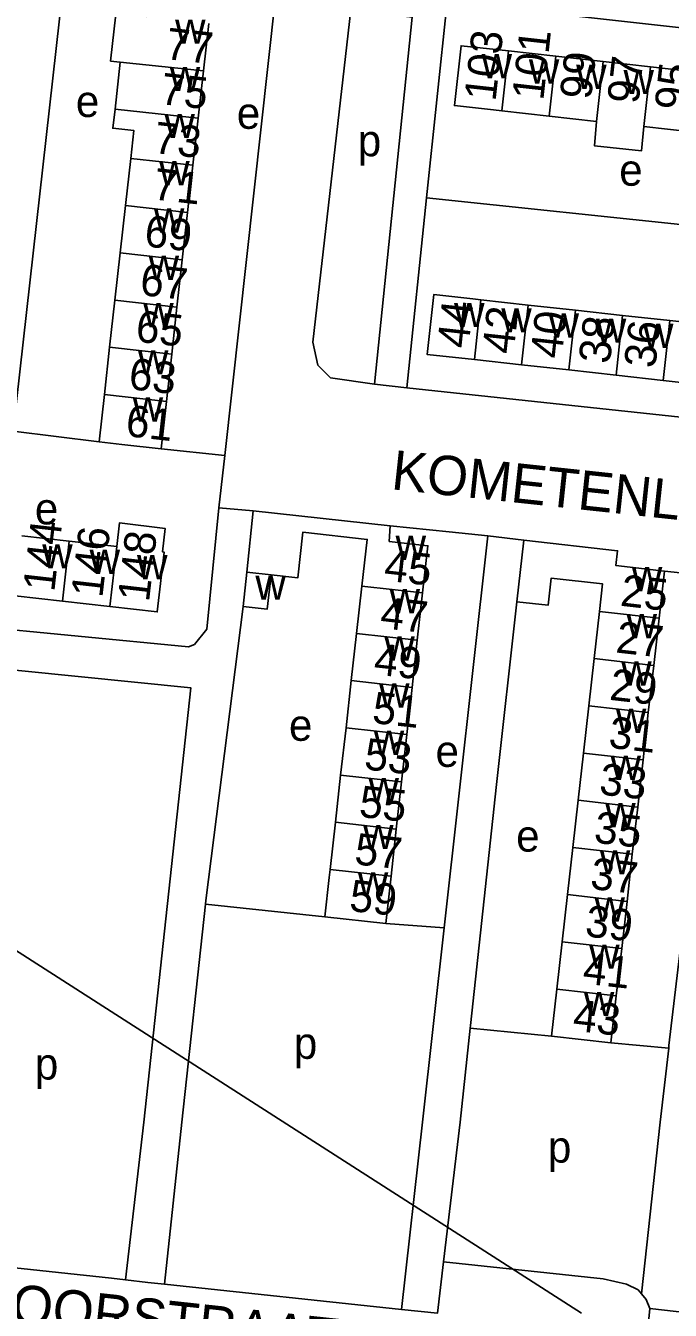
# Model space of a CAD drawing. Extents: x 161936 to 163647, y 386450 to 388633.
# Drawn here: x 162379.9 to 162461.7, y 387076.1 to 387239.1 of the extents above; entities that cross this region are included whole.
import ezdxf

# ---------------------------------------------------------------- set-up
doc = ezdxf.new("R2010")
doc.units = 0
for name, color, linetype in [('BLT_Basislijn', 7, 'Continuous'), ('BLT_Bebouwing', 7, 'Continuous'), ('BLT_Centroide', 7, 'Continuous'), ('BLT_Hoogspanningsmast_en_leidingen', 7, 'Continuous'), ('BLT_Huisnummer', 7, 'Continuous'), ('BLT_Huisnummer_ tussenligend', 7, 'Continuous'), ('BLT_Onderverdeling_panden', 7, 'Continuous'), ('BLT_Straatnaam', 7, 'Continuous')]:
    doc.layers.add(name, color=color, linetype=linetype)

msp = doc.modelspace()

# ---------------------------------------------------------------- linework, layer by layer
at = {"layer": 'BLT_Basislijn'}
for p, q in [((162411.83, 387244.83), (162405.19, 387184.62)), ((162430.78, 387217.28), (162433.4, 387242.16)), ((162468.8, 387238.22), (162433.4, 387242.16)), ((162430.78, 387217.28), (162428.29, 387193.19)), ((162430.78, 387217.28), (162499.03, 387210.14)), ((162424.2, 387193.66), (162428.29, 387193.19)), ((162493.64, 387186.18), (162428.29, 387193.19)), ((162389.24, 387186.34), (162378.35, 387187.68)), ((162397.1, 387185.46), (162405.19, 387184.62)), ((162405.19, 387184.62), (162404.42, 387177.96)), ((162408.8, 387177.59), (162404.42, 387177.96)), ((162433.02, 387124.66), (162438.57, 387174.42)), ((162468.6, 387169.09), (162460.97, 387169.94)), ((162417.87, 387126.07), (162402.72, 387127.67)), ((162433.02, 387124.66), (162425.61, 387125.23)), ((162446.63, 387110.91), (162436.34, 387111.95)), ((162461.52, 387109.4), (162454.19, 387110.06)), ((162397.52, 387079.47), (162427.61, 387076.25)), ((162458.53, 387070.29), (162459.14, 387076.37)), ((162534.16, 387067.72), (162459.14, 387076.37))]:
    msp.add_line(p, q, dxfattribs=at)
for points in [[(162378.35, 387187.68), (162385.06, 387247.56)], [(162421.17, 387241.15), (162416.37, 387198.97), (162417, 387196.07), (162418.61, 387194.47), (162424.2, 387193.66)], [(162421.17, 387241.15), (162428.95, 387240.23), (162424.2, 387193.66)], [(162343.26, 387167.7), (162343.51, 387166.76), (162344.52, 387165.75), (162400.57, 387160.33), (162401.34, 387160.61), (162402.9, 387162.57), (162404.42, 387177.96)], [(162426.17, 387175.66), (162433.65, 387174.91), (162438.57, 387174.42)], [(162443.12, 387173.86), (162438.57, 387174.42)], [(162468.6, 387169.09), (162461.55, 387109.73), (162461.52, 387109.4)], [(162407.52, 387165.46), (162402.77, 387128.16), (162402.72, 387127.67)], [(162442.25, 387166.05), (162439.66, 387142.85), (162436.37, 387112.28), (162436.34, 387111.95)], [(162392.61, 387080.02), (162394.91, 387100), (162400.87, 387155.13), (162343.64, 387160.86), (162342.41, 387159.96)], [(162402.72, 387127.67), (162399.73, 387100), (162397.52, 387079.47)], [(162433.02, 387124.66), (162430.29, 387100), (162427.61, 387076.25)], [(162436.34, 387111.95), (162435.04, 387100), (162432.94, 387082.3)], [(162458.06, 387078.23), (162460.42, 387100), (162461.52, 387109.4)], [(162336.6, 387086), (162390.8, 387080.24), (162392.61, 387080.02)], [(162427.61, 387076.25), (162432.17, 387075.76), (162432.94, 387082.3)], [(162458.06, 387078.23), (162457.63, 387078.76), (162456.17, 387079.47), (162453.22, 387080.13), (162432.94, 387082.3)], [(162392.61, 387080.02), (162395.42, 387079.69), (162397.52, 387079.47)], [(162459.14, 387076.37), (162458.66, 387077.51), (162458.06, 387078.23)]]:
    msp.add_lwpolyline(points, dxfattribs=at)
at = {"layer": 'BLT_Bebouwing'}
for p, q in [((162402.48, 387233.41), (162403.15, 387239.4)), ((162447.19, 387235.26), (162441.19, 387235.93)), ((162391.92, 387234.5), (162391.26, 387228.54)), ((162453.2, 387234.58), (162447.19, 387235.26)), ((162459.21, 387233.91), (162453.2, 387234.58)), ((162465.21, 387233.24), (162459.21, 387233.91)), ((162401.81, 387227.42), (162402.48, 387233.41)), ((162401.13, 387221.42), (162401.81, 387227.42)), ((162440.34, 387228.34), (162446.35, 387227.67)), ((162446.35, 387227.67), (162452.35, 387227)), ((162458.36, 387226.33), (162464.36, 387225.65)), ((162393.26, 387222.3), (162392.59, 387216.31)), ((162400.46, 387215.43), (162401.13, 387221.42)), ((162392.59, 387216.31), (162391.92, 387210.32)), ((162399.79, 387209.43), (162400.46, 387215.43)), ((162391.92, 387210.32), (162391.25, 387204.32)), ((162399.12, 387203.44), (162399.79, 387209.43)), ((162391.25, 387204.32), (162390.58, 387198.33)), ((162398.45, 387197.45), (162399.12, 387203.44)), ((162437.69, 387204.35), (162443.69, 387203.69)), ((162443.69, 387203.69), (162449.68, 387203.04)), ((162449.68, 387203.04), (162455.67, 387202.38)), ((162455.67, 387202.38), (162461.67, 387201.72)), ((162461.67, 387201.72), (162467.66, 387201.06)), ((162390.58, 387198.33), (162389.91, 387192.33)), ((162397.78, 387191.45), (162398.45, 387197.45)), ((162442.85, 387196.11), (162436.86, 387196.77)), ((162448.85, 387195.45), (162442.85, 387196.11)), ((162454.84, 387194.79), (162448.85, 387195.45)), ((162460.83, 387194.13), (162454.84, 387194.79)), ((162466.83, 387193.47), (162460.83, 387194.13)), ((162389.91, 387192.33), (162389.24, 387186.34)), ((162397.1, 387185.46), (162397.78, 387191.45)), ((162408.8, 387177.59), (162407.98, 387169.78)), ((162426.17, 387175.66), (162408.8, 387177.59)), ((162385.45, 387173.73), (162379.44, 387174.42)), ((162391.47, 387173.04), (162385.45, 387173.73)), ((162443.12, 387173.86), (162442.25, 387166.05)), ((162407.98, 387169.78), (162407.52, 387165.46)), ((162460.29, 387163.96), (162460.97, 387169.94)), ((162421.92, 387162.03), (162422.59, 387168.02)), ((162429.62, 387161.17), (162430.29, 387167.17)), ((162378.57, 387166.81), (162384.58, 387166.12)), ((162384.58, 387166.12), (162390.6, 387165.43)), ((162452.73, 387164.81), (162452.05, 387158.83)), ((162459.61, 387157.97), (162460.29, 387163.96)), ((162421.24, 387156.04), (162421.92, 387162.03)), ((162428.95, 387155.18), (162429.62, 387161.17)), ((162452.05, 387158.83), (162451.37, 387152.84)), ((162458.93, 387151.98), (162459.61, 387157.97)), ((162420.57, 387150.05), (162421.24, 387156.04)), ((162428.28, 387149.19), (162428.95, 387155.18)), ((162451.37, 387152.84), (162450.69, 387146.85)), ((162458.26, 387145.99), (162458.93, 387151.98)), ((162419.89, 387144.06), (162420.57, 387150.05)), ((162427.61, 387143.2), (162428.28, 387149.19)), ((162450.69, 387146.85), (162450.02, 387140.86)), ((162457.58, 387140), (162458.26, 387145.99)), ((162419.22, 387138.07), (162419.89, 387144.06)), ((162426.95, 387137.21), (162427.61, 387143.2)), ((162450.02, 387140.86), (162449.34, 387134.87)), ((162456.9, 387134.01), (162457.58, 387140)), ((162418.55, 387132.08), (162419.22, 387138.07)), ((162426.28, 387131.22), (162426.95, 387137.21)), ((162449.34, 387134.87), (162448.66, 387128.88)), ((162456.23, 387128.02), (162456.9, 387134.01)), ((162425.61, 387125.23), (162426.28, 387131.22)), ((162448.66, 387128.88), (162447.98, 387122.89)), ((162455.55, 387122.04), (162456.23, 387128.02)), ((162417.87, 387126.07), (162425.61, 387125.23)), ((162447.98, 387122.89), (162447.31, 387116.9)), ((162454.87, 387116.05), (162455.55, 387122.04)), ((162447.31, 387116.9), (162446.63, 387110.91)), ((162454.19, 387110.06), (162454.87, 387116.05)), ((162446.63, 387110.91), (162454.19, 387110.06))]:
    msp.add_line(p, q, dxfattribs=at)
for points in [[(162395.28, 387240.29), (162391.35, 387240.6), (162390.69, 387234.64), (162391.92, 387234.5)], [(162441.19, 387235.93), (162435.18, 387236.6), (162434.33, 387229.01), (162439.3, 387228.46), (162440.34, 387228.34)], [(162391.26, 387228.54), (162390.98, 387226.12), (162393.66, 387225.82), (162393.26, 387222.3)], [(162452.35, 387227), (162452.09, 387223.91), (162458.05, 387223.25), (162458.36, 387226.33)], [(162436.86, 387196.77), (162430.86, 387197.42), (162431.7, 387205.01), (162436.67, 387204.47), (162437.69, 387204.35)], [(162397.1, 387185.46), (162392.14, 387186.01), (162389.24, 387186.34)], [(162390.6, 387165.43), (162396.61, 387164.75), (162397.48, 387172.35), (162397.27, 387172.38), (162397.61, 387175.36), (162391.81, 387176.04), (162391.47, 387173.04)], [(162430.29, 387167.17), (162430.96, 387173.15), (162426.05, 387173.7), (162426.17, 387175.66)], [(162411.06, 387169.44), (162414.45, 387169.06), (162415.11, 387174.88), (162423.26, 387173.96), (162422.59, 387168.02)], [(162460.97, 387169.94), (162454.81, 387170.64), (162455.02, 387172.52), (162443.12, 387173.86)], [(162407.52, 387165.46), (162410.57, 387165.11), (162411.06, 387169.44)], [(162442.25, 387166.05), (162446.22, 387165.61), (162446.6, 387169.02), (162453.12, 387168.3), (162452.73, 387164.81)], [(162418.55, 387132.08), (162418.43, 387131.04), (162417.87, 387126.07)]]:
    msp.add_lwpolyline(points, dxfattribs=at)
at = {"layer": 'BLT_Hoogspanningsmast_en_leidingen'}
msp.add_line((162209.53, 387230.13), (162450.47, 387075.79), dxfattribs=at)
at = {"layer": 'BLT_Onderverdeling_panden'}
for p, q in [((162440.34, 387228.34), (162441.19, 387235.93)), ((162402.48, 387233.41), (162391.92, 387234.5)), ((162446.35, 387227.67), (162447.19, 387235.26)), ((162452.35, 387227), (162453.2, 387234.58)), ((162458.36, 387226.33), (162459.21, 387233.91)), ((162401.81, 387227.42), (162391.26, 387228.54)), ((162401.13, 387221.42), (162393.26, 387222.3)), ((162400.46, 387215.43), (162392.59, 387216.31)), ((162399.79, 387209.43), (162391.92, 387210.32)), ((162399.12, 387203.44), (162391.25, 387204.32)), ((162436.86, 387196.77), (162437.69, 387204.35)), ((162442.85, 387196.11), (162443.69, 387203.69)), ((162448.85, 387195.45), (162449.68, 387203.04)), ((162454.84, 387194.79), (162455.67, 387202.38)), ((162460.83, 387194.13), (162461.67, 387201.72)), ((162398.45, 387197.45), (162390.58, 387198.33)), ((162397.78, 387191.45), (162389.91, 387192.33)), ((162384.58, 387166.12), (162385.45, 387173.73)), ((162390.6, 387165.43), (162391.47, 387173.04)), ((162411.06, 387169.44), (162407.98, 387169.78)), ((162430.29, 387167.17), (162422.59, 387168.02)), ((162460.29, 387163.96), (162452.73, 387164.81)), ((162429.62, 387161.17), (162421.92, 387162.03)), ((162459.61, 387157.97), (162452.05, 387158.83)), ((162428.95, 387155.18), (162421.24, 387156.04)), ((162458.93, 387151.98), (162451.37, 387152.84)), ((162428.28, 387149.19), (162420.57, 387150.05)), ((162458.26, 387145.99), (162450.69, 387146.85)), ((162427.61, 387143.2), (162419.89, 387144.06)), ((162457.58, 387140), (162450.02, 387140.86)), ((162426.95, 387137.21), (162419.22, 387138.07)), ((162456.9, 387134.01), (162449.34, 387134.87)), ((162426.28, 387131.22), (162418.55, 387132.08)), ((162456.23, 387128.02), (162448.66, 387128.88)), ((162455.55, 387122.04), (162447.98, 387122.89)), ((162454.87, 387116.05), (162447.31, 387116.9))]:
    msp.add_line(p, q, dxfattribs=at)

# ---------------------------------------------------------------- texts
at = {"layer": 'BLT_Centroide'}
for s, p in [('w', (162398.88, 387236.84)), ('w', (162437.77, 387232.47)), ('w', (162398.2, 387230.84)), ('w', (162443.77, 387231.8)), ('w', (162449.77, 387231.12)), ('w', (162455.78, 387230.45)), ('e', (162386.29, 387227.55)), ('e', (162406.71, 387226.05)), ('w', (162397.53, 387224.88)), ('p', (162422.06, 387222.57)), ('w', (162396.86, 387218.88)), ('e', (162455.24, 387218.83)), ('w', (162396.19, 387212.88)), ('w', (162395.52, 387206.88)), ('w', (162394.84, 387200.88)), ('w', (162434.28, 387200.89)), ('w', (162440.27, 387200.22)), ('w', (162446.27, 387199.56)), ('w', (162452.27, 387198.91)), ('w', (162458.25, 387198.25)), ('w', (162394.17, 387194.88)), ('w', (162393.5, 387188.91)), ('e', (162381.09, 387175.86)), ('w', (162426.86, 387171.34)), ('w', (162382.02, 387170.27)), ('w', (162388.03, 387169.58)), ('w', (162394.05, 387168.89)), ('w', (162456.84, 387167.38)), ('w', (162409.07, 387166.29)), ('w', (162426.1, 387164.59)), ('w', (162456.17, 387161.41)), ('w', (162425.43, 387158.59)), ('w', (162455.49, 387155.41)), ('w', (162424.76, 387152.62)), ('w', (162454.81, 387149.41)), ('e', (162413.33, 387148.4)), ('w', (162424.09, 387146.62)), ('e', (162431.93, 387145.09)), ('w', (162454.14, 387143.44)), ('w', (162423.42, 387140.62)), ('w', (162453.46, 387137.44)), ('w', (162422.74, 387134.66)), ('e', (162442.16, 387134.34)), ('w', (162452.78, 387131.44)), ('w', (162422.07, 387128.66)), ('w', (162452.1, 387125.47)), ('w', (162451.42, 387119.47)), ('w', (162450.75, 387113.47)), ('p', (162413.95, 387108.05)), ('p', (162381.09, 387105.42)), ('p', (162446.19, 387094.88))]:
    msp.add_text(s, height=4, dxfattribs=at).set_placement(p)
at = {"layer": 'BLT_Huisnummer'}
for s, rotation, p in [('103', 83.6217, (162439.54, 387229.46)), ('97', 83.6217, (162457.67, 387229.11)), ('73', 353.6071, (162396.06, 387223)), ('69', 353.6063, (162394.87, 387211.15)), ('65', 353.6055, (162393.76, 387199.07)), ('44', 83.727, (162436.1, 387198.1)), ('38', 83.7336, (162454.05, 387196.15)), ('61', 353.6142, (162392.49, 387187.08)), ('148', 83.4764, (162395.57, 387165.93)), ('45', 353.6296, (162425.29, 387168.75)), ('25', 353.5468, (162455.27, 387165.55)), ('49', 353.6345, (162423.99, 387156.84)), ('29', 353.546, (162453.9, 387153.61)), ('53', 353.6362, (162422.77, 387144.79)), ('33', 353.5451, (162452.59, 387141.61)), ('37', 353.5451, (162451.45, 387129.63)), ('59', 353.798, (162420.88, 387126.83)), ('43', 353.5434, (162449.24, 387111.64))]:
    msp.add_text(s, height=4, rotation=rotation, dxfattribs=at).set_placement(p)
at = {"layer": 'BLT_Huisnummer_ tussenligend'}
for s, rotation, p in [('77', 353.6071, (162397.55, 387234.92)), ('101', 83.6217, (162445.6, 387229.57)), ('99', 83.6217, (162451.65, 387229.68)), ('95', 83.62, (162463.68, 387228.28)), ('75', 353.6071, (162396.9, 387229.2)), ('71', 353.6063, (162395.98, 387217.11)), ('67', 353.6055, (162394.31, 387204.98)), ('42', 83.7336, (162441.82, 387197.38)), ('40', 83.7336, (162447.93, 387196.8)), ('36', 83.732, (162459.81, 387195.6)), ('63', 353.6142, (162392.88, 387193.04)), ('144', 83.4664, (162383.55, 387167.22)), ('146', 83.4664, (162389.65, 387166.47)), ('47', 353.6296, (162424.8, 387162.72)), ('27', 353.5468, (162454.69, 387159.62)), ('51', 353.6345, (162423.78, 387150.68)), ('31', 353.546, (162453.78, 387147.54)), ('55', 353.6362, (162422.11, 387138.77)), ('35', 353.5451, (162451.93, 387135.49)), ('57', 353.6362, (162421.53, 387132.75)), ('39', 353.5451, (162450.8, 387123.6)), ('41', 353.5451, (162450.5, 387117.62))]:
    msp.add_text(s, height=4, rotation=rotation, dxfattribs=at).set_placement(p)
at = {"layer": 'BLT_Straatnaam'}
for s, height, rotation, p in [('KOMETENLAAN', 4.9999, 353.8954, (162426.2, 387180.33)), ('METEOORSTRAAT', 5, 353.8343, (162359.49, 387076.53))]:
    msp.add_text(s, height=height, rotation=rotation, dxfattribs=at).set_placement(p)

doc.saveas('drawing.dxf')
